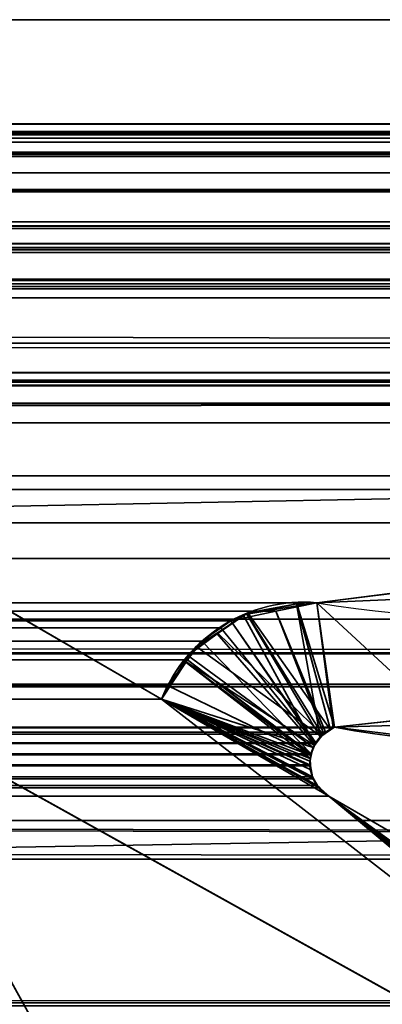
# Model space of a CAD drawing. Header units: millimetres. Extents: x -603 to 3703, y -115 to 249.
# Tile 369 of 656: x 399.89 to 401.99, y -3.07 to 2.65. Entities that reach past the tile are written whole.
import ezdxf

# ---------------------------------------------------------------- set-up
doc = ezdxf.new("R2010")
doc.units = ezdxf.units.MM
doc.layers.add('151', color=7, linetype='Continuous', true_color=0xffffff)

# ---------------------------------------------------------------- blocks, each defined once
blk = doc.blocks.new('UG_SURFACE_001')
at = {"layer": '151', "color": 252, "linetype": 'Continuous', "lineweight": 35}
for points in [[(603, -13.4, 2212.25), (603, 230.4, 2212.25), (-603, 230.4, 2212.25), (-603, -13.4, 2212.25)], [(-453, -13.4, 2062.2499), (-453, 230.4, 2062.2499), (453, 230.4, 2062.2499), (453, -13.4, 2062.2499)]]:
    blk.add_3dface(points, dxfattribs=at)
blk = doc.blocks.new('UG_SURFACE_022')
at = {"layer": '151', "color": 35, "linetype": 'Continuous', "lineweight": 35}
for points in [[(409, 0, 2), (-409, 0, 2), (0, 0, 1355.9999), (4.4741, 0, 1356.951)], [(-409, 0, 2019.0001), (409, 0, 2019.0001), (2.287, 0, 1377.7596), (-2.287, 0, 1377.7596)], [(6.4656, 0, 1375.8992), (2.287, 0, 1377.7596), (409, 0, 2019.0001)], [(409, 0, 2), (4.4741, 0, 1356.951), (8.1746, 0, 1359.6395)], [(9.5263, 0, 1372.4999), (6.4656, 0, 1375.8992), (409, 0, 2019.0001)], [(8.1746, 0, 1359.6395), (10.4616, 0, 1363.6009), (409, 0, 2)], [(409, 0, 2019.0001), (10.9397, 0, 1368.1498), (9.5263, 0, 1372.4999)], [(409, 0, 2019.0001), (409, 0, 2), (10.4616, 0, 1363.6009), (10.9397, 0, 1368.1498)], [(409, -34, 2019.0001), (409, 0, 2019.0001), (-409, -15.75, 2019.0001), (-409, -28.25, 2019.0001)], [(409, 0, 2019.0001), (-409, 0, 2019.0001), (-409, -15.75, 2019.0001)], [(-409, 0, 2), (409, 0, 2), (409, -2), (-409, -2)], [(409, -2), (409, -34), (-409, -28.25), (-409, -15.75)], [(-409, -15.75), (-409, -2), (409, -2)]]:
    blk.add_3dface(points, dxfattribs=at)
blk = doc.blocks.new('UG_SURFACE_062')
at = {"layer": '151', "color": 7, "linetype": 'Continuous', "lineweight": 35}
for points in [[(412.175, 2.6459, 2021.425), (412.1284, 5.9608, 2021.3785), (-412.1284, 5.9608, 2021.3785), (-412.175, 2.6459, 2021.425)], [(-411.2049, 2.0412, 2020.4549), (-411.1224, 4.9715, 2020.3724), (411.1224, 4.9715, 2020.3724), (411.2049, 2.0412, 2020.4549)], [(412.1643, 0.7759, 2021.4143), (-412.175, 2.6459, 2021.425), (-412.1673, 0.3027, 2021.4171)], [(412.1643, 0.7759, 2021.4143), (412.175, 2.6459, 2021.425), (-412.175, 2.6459, 2021.425)], [(-411.2011, 1.9593, 2020.4511), (-411.2049, 2.0412, 2020.4549), (411.2049, 2.0412, 2020.4549)], [(-411.2011, 1.9593, 2020.4511), (411.2049, 2.0412, 2020.4549), (411.2011, 1.9593, 2020.4511)], [(411.2011, 1.9593, 2020.4511), (411.1882, 1.8784, 2020.4382), (-411.1882, 1.8784, 2020.4382), (-411.2011, 1.9593, 2020.4511)], [(-408.3734, 1.997, 2017.6234), (-410.2899, 1.295, 2019.5398), (410.2899, 1.295, 2019.5398), (408.3734, 1.997, 2017.6234)], [(408.2916, 1.9903, 2017.5416), (-408.2916, 1.9903, 2017.5416), (-408.3734, 1.997, 2017.6234), (408.3734, 1.997, 2017.6234)], [(408.1661, 1.9799, 2017.416), (-408.1661, 1.9799, 2017.416), (-408.2916, 1.9903, 2017.5416), (408.2916, 1.9903, 2017.5416)], [(-408.1552, 1.979, 2017.4053), (-408.1661, 1.9799, 2017.416), (408.1661, 1.9799, 2017.416)], [(-408.1552, 1.979, 2017.4053), (408.1661, 1.9799, 2017.416), (408.1552, 1.979, 2017.4053)], [(408.1552, 1.979, 2017.4053), (-408.0896, 1.9354, 2017.3397), (-408.1552, 1.979, 2017.4053)], [(408.1552, 1.979, 2017.4053), (408.0896, 1.9354, 2017.3397), (-408.0896, 1.9354, 2017.3397)], [(-407.9977, 1.8741, 2017.2477), (-408.0896, 1.9354, 2017.3397), (408.0896, 1.9354, 2017.3397)], [(-407.9977, 1.8741, 2017.2477), (408.0896, 1.9354, 2017.3397), (407.9977, 1.8741, 2017.2477)], [(-411.1882, 1.8784, 2020.4382), (411.1882, 1.8784, 2020.4382), (411.1792, 1.8545, 2020.4291)], [(411.1792, 1.8545, 2020.4291), (-411.18, 1.8536, 2020.4301), (-411.1882, 1.8784, 2020.4382)], [(-411.1357, 1.7194, 2020.3857), (-411.18, 1.8536, 2020.4301), (411.1792, 1.8545, 2020.4291)], [(-411.1357, 1.7194, 2020.3857), (411.1792, 1.8545, 2020.4291), (411.1052, 1.66, 2020.3552)], [(407.9977, 1.8741, 2017.2477), (-407.9921, 1.8656, 2017.2422), (-407.9977, 1.8741, 2017.2477)], [(407.9977, 1.8741, 2017.2477), (407.9921, 1.8656, 2017.2422), (-407.9921, 1.8656, 2017.2422)], [(407.9214, 1.7573, 2017.1714), (-407.9214, 1.7573, 2017.1714), (-407.9921, 1.8656, 2017.2422), (407.9921, 1.8656, 2017.2422)], [(-411.1357, 1.7194, 2020.3857), (411.1052, 1.66, 2020.3552), (411.0961, 1.6497, 2020.3462)], [(411.0961, 1.6497, 2020.3462), (-411.0914, 1.6556, 2020.3414), (-411.1357, 1.7194, 2020.3857)], [(-407.9214, 1.7573, 2017.1714), (407.9214, 1.7573, 2017.1714), (407.6691, 1.4475, 2016.9191)], [(-407.6691, 1.4475, 2016.9191), (-407.9214, 1.7573, 2017.1714), (407.6691, 1.4475, 2016.9191)], [(-410.9856, 1.5029, 2020.2355), (-411.0914, 1.6556, 2020.3414), (411.0961, 1.6497, 2020.3462)], [(-410.9422, 1.4746, 2020.1921), (-410.9856, 1.5029, 2020.2355), (411.0961, 1.6497, 2020.3462)], [(411.0961, 1.6497, 2020.3462), (410.941, 1.4726, 2020.191), (-410.9422, 1.4746, 2020.1921)], [(-410.9422, 1.4746, 2020.1921), (410.9071, 1.4339, 2020.1571), (410.7471, 1.3465, 2019.9971)], [(-410.9422, 1.4746, 2020.1921), (410.941, 1.4726, 2020.191), (410.9071, 1.4339, 2020.1571)], [(410.7471, 1.3465, 2019.9971), (-410.7465, 1.3476, 2019.9964), (-410.9422, 1.4746, 2020.1921)], [(407.6691, 1.4475, 2016.9191), (407.2531, 1.1411, 2016.5031), (-407.2531, 1.1411, 2016.5031), (-407.6691, 1.4475, 2016.9191)], [(-410.7465, 1.3476, 2019.9964), (410.7471, 1.3465, 2019.9971), (410.7048, 1.3234, 2019.9549)], [(-410.7153, 1.3273, 2019.9654), (-410.7465, 1.3476, 2019.9964), (410.7048, 1.3234, 2019.9549)], [(-410.7153, 1.3273, 2019.9654), (410.7048, 1.3234, 2019.9549), (410.529, 1.3114, 2019.779)], [(410.529, 1.3114, 2019.779), (-410.5288, 1.3132, 2019.7787), (-410.7153, 1.3273, 2019.9654)], [(-410.5288, 1.3132, 2019.7787), (410.529, 1.3114, 2019.779), (410.2899, 1.295, 2019.5398)], [(410.2899, 1.295, 2019.5398), (-410.2899, 1.295, 2019.5398), (-410.5288, 1.3132, 2019.7787)], [(408.5515, 1.1329, 2017.8015), (410.0084, 0.5991, 2019.2585), (-410.0084, 0.5991, 2019.2585), (-408.5515, 1.1329, 2017.8015)], [(-408.5515, 1.1329, 2017.8015), (-408.5037, 1.1273, 2017.7536), (408.5031, 1.136, 2017.7531)], [(408.5031, 1.136, 2017.7531), (408.5515, 1.1329, 2017.8015), (-408.5515, 1.1329, 2017.8015)], [(408.5004, 1.1362, 2017.7505), (-408.5037, 1.1273, 2017.7536), (-408.4307, 1.1188, 2017.6806)], [(408.5004, 1.1362, 2017.7505), (408.5031, 1.136, 2017.7531), (-408.5037, 1.1273, 2017.7536)], [(-408.4307, 1.1188, 2017.6806), (408.4318, 1.1141, 2017.6818), (408.5004, 1.1362, 2017.7505)], [(408.3799, 1.0973, 2017.6299), (-408.4307, 1.1188, 2017.6806), (-408.417, 1.1172, 2017.6671)], [(408.3799, 1.0973, 2017.6299), (408.4318, 1.1141, 2017.6818), (-408.4307, 1.1188, 2017.6806)], [(-408.417, 1.1172, 2017.6671), (408.3673, 1.085, 2017.6172), (408.3799, 1.0973, 2017.6299)], [(-408.417, 1.1172, 2017.6671), (-408.3681, 1.082, 2017.6182), (408.3673, 1.085, 2017.6172)], [(405.5958, -0.0797, 2014.8458), (-405.5958, -0.0797, 2014.8458), (-407.2531, 1.1411, 2016.5031), (407.2531, 1.1411, 2016.5031)], [(408.3673, 1.085, 2017.6172), (-408.3681, 1.082, 2017.6182), (-408.3325, 1.0564, 2017.5824)], [(-408.3325, 1.0564, 2017.5824), (408.3143, 1.0331, 2017.5643), (408.3673, 1.085, 2017.6172)], [(-408.3325, 1.0564, 2017.5824), (-408.3143, 1.0331, 2017.5643), (408.3143, 1.0331, 2017.5643)], [(-408.3143, 1.0331, 2017.5643), (-407.6003, 0.4476, 2016.8502), (407.618, 0.4178, 2016.8679)], [(407.618, 0.4178, 2016.8679), (408.0694, 0.7409, 2017.3194), (-408.3143, 1.0331, 2017.5643)], [(408.0694, 0.7409, 2017.3194), (408.3143, 1.0331, 2017.5643), (-408.3143, 1.0331, 2017.5643)], [(-412.1673, 0.3027, 2021.4171), (412.1944, 0.3073, 2021.4443), (412.1643, 0.7759, 2021.4143)], [(-410.3616, 0.5215, 2019.6116), (410.0084, 0.5991, 2019.2585), (410.3616, 0.5215, 2019.6116)], [(-410.3616, 0.5215, 2019.6116), (-410.0084, 0.5991, 2019.2585), (410.0084, 0.5991, 2019.2585)], [(411.2493, -1.0249, 2020.4992), (-411.2823, -1.2143, 2020.5324), (-411.1926, 0.5499, 2020.4425)], [(411.1926, 0.5499, 2020.4425), (-411.1926, 0.5499, 2020.4425), (-411.1875, 0.5517, 2020.4375), (411.1875, 0.5517, 2020.4375)], [(-411.1926, 0.5499, 2020.4425), (411.1926, 0.5499, 2020.4425), (411.2493, -1.0249, 2020.4992)], [(411.1807, 0.5541, 2020.4308), (-411.1875, 0.5517, 2020.4375), (-411.1807, 0.5541, 2020.4308)], [(411.1807, 0.5541, 2020.4308), (411.1875, 0.5517, 2020.4375), (-411.1875, 0.5517, 2020.4375)], [(411.1767, 0.5539, 2020.4268), (-411.1767, 0.5539, 2020.4268), (-411.1524, 0.5522, 2020.4024), (411.1524, 0.5522, 2020.4024)], [(411.1524, 0.5522, 2020.4024), (-411.1524, 0.5522, 2020.4024), (-411.0952, 0.5484, 2020.3452), (411.0952, 0.5484, 2020.3452)], [(411.0952, 0.5484, 2020.3452), (-411.0952, 0.5484, 2020.3452), (-411.0318, 0.5441, 2020.2818)], [(411.0318, 0.5441, 2020.2818), (411.0952, 0.5484, 2020.3452), (-411.0318, 0.5441, 2020.2818)], [(-411.0318, 0.5441, 2020.2818), (-410.4793, 0.5255, 2019.7294), (410.4793, 0.5255, 2019.7294), (411.0318, 0.5441, 2020.2818)], [(410.3616, 0.5215, 2019.6116), (-410.4793, 0.5255, 2019.7294), (-410.3616, 0.5215, 2019.6116)], [(410.3616, 0.5215, 2019.6116), (410.4793, 0.5255, 2019.7294), (-410.4793, 0.5255, 2019.7294)], [(407.618, 0.4178, 2016.8679), (-407.6003, 0.4476, 2016.8502), (-406.0602, -0.8154, 2015.3103)], [(407.618, 0.4178, 2016.8679), (-406.0602, -0.8154, 2015.3103), (-405.8916, -0.8503, 2015.1417)], [(-405.8916, -0.8503, 2015.1417), (405.873, -0.8311, 2015.1231), (407.618, 0.4178, 2016.8679)], [(412.3484, -2.085, 2021.5983), (412.1944, 0.3073, 2021.4443), (-412.1673, 0.3027, 2021.4171)], [(412.3484, -2.085, 2021.5983), (-412.1673, 0.3027, 2021.4171), (-412.1649, -0.4257, 2021.4148)], [(-405.5958, -0.0797, 2014.8458), (405.5958, -0.0797, 2014.8458), (405.3343, -0.2724, 2014.5843)], [(-405.3343, -0.2724, 2014.5843), (-405.5958, -0.0797, 2014.8458), (405.3343, -0.2724, 2014.5843)], [(-398.5944, -0.0688, 2007.8444), (-400.7098, -1.2961, 2009.9597), (400.7098, -1.2961, 2009.9597), (398.5944, -0.0688, 2007.8444)], [(398.5944, -0.0688, 2007.8444), (400.7098, -1.2961, 2009.9597), (405.1005, -4.6975, 2014.3504), (397.7236, -0.597, 2006.9735)], [(405.3343, -0.2724, 2014.5843), (403.6761, -0.4788, 2012.9261), (-403.6761, -0.4788, 2012.9261), (-405.3343, -0.2724, 2014.5843)], [(-412.1649, -0.4257, 2021.4148), (-412.375, -2.1926, 2021.625), (412.4011, -2.2235, 2021.651)], [(-412.1649, -0.4257, 2021.4148), (412.4011, -2.2235, 2021.651), (412.3484, -2.085, 2021.5983)], [(401.6124, -0.7357, 2010.8624), (-401.6124, -0.7357, 2010.8624), (-403.6761, -0.4788, 2012.9261), (403.6761, -0.4788, 2012.9261)], [(403.8659, -1.2227, 2013.1159), (401.7144, -1.4582, 2010.9644), (401.6124, -0.7357, 2010.8624), (403.6761, -0.4788, 2012.9261)], [(397.7236, -0.597, 2006.9735), (405.1005, -4.6975, 2014.3504), (-405.1005, -4.6975, 2014.3504), (-397.7236, -0.597, 2006.9735)], [(-401.3717, -0.7752, 2010.6215), (-401.6124, -0.7357, 2010.8624), (401.6124, -0.7357, 2010.8624)], [(401.6124, -0.7357, 2010.8624), (401.3734, -0.7859, 2010.6235), (-401.3717, -0.7752, 2010.6215)], [(401.7071, -1.4622, 2010.957), (401.6625, -1.4864, 2010.9124), (401.3734, -0.7859, 2010.6235), (401.6124, -0.7357, 2010.8624)], [(401.6124, -0.7357, 2010.8624), (401.7144, -1.4582, 2010.9644), (401.7071, -1.4622, 2010.957)], [(-401.1837, -0.8061, 2010.4337), (-401.3717, -0.7752, 2010.6215), (401.3734, -0.7859, 2010.6235)], [(-401.1837, -0.8061, 2010.4337), (401.3734, -0.7859, 2010.6235), (401.1126, -0.8407, 2010.3626)], [(401.6525, -1.4975, 2010.9024), (401.6059, -1.549, 2010.8559), (401.1126, -0.8407, 2010.3626), (401.3734, -0.7859, 2010.6235)], [(401.3734, -0.7859, 2010.6235), (401.6625, -1.4864, 2010.9124), (401.6525, -1.4975, 2010.9024)], [(405.5894, -1.0341, 2014.8394), (405.873, -0.8311, 2015.1231), (-405.8916, -0.8503, 2015.1417)], [(-405.8916, -0.8503, 2015.1417), (-403.8573, -1.272, 2013.1073), (403.8659, -1.2227, 2013.1159)], [(403.8659, -1.2227, 2013.1159), (405.5894, -1.0341, 2014.8394), (-405.8916, -0.8503, 2015.1417)], [(401.1126, -0.8407, 2010.3626), (-401.1174, -0.8549, 2010.3674), (-401.1837, -0.8061, 2010.4337)], [(401.1126, -0.8407, 2010.3626), (401.1123, -0.841, 2010.3621), (-401.1174, -0.8549, 2010.3674)], [(-401.1174, -0.8549, 2010.3674), (401.1123, -0.841, 2010.3621), (401.0556, -0.8808, 2010.3056)], [(401.0556, -0.8808, 2010.3056), (-401.0614, -0.8961, 2010.3114), (-401.1174, -0.8549, 2010.3674)], [(401.6019, -1.5535, 2010.8519), (401.0556, -0.8808, 2010.3056), (401.1123, -0.841, 2010.3621)], [(401.6059, -1.549, 2010.8559), (401.6019, -1.5535, 2010.8519), (401.1123, -0.841, 2010.3621), (401.1126, -0.8407, 2010.3626)], [(-400.8627, -1.0424, 2010.1128), (-401.0614, -0.8961, 2010.3114), (401.0556, -0.8808, 2010.3056)], [(-400.8627, -1.0424, 2010.1128), (401.0556, -0.8808, 2010.3056), (400.9447, -0.9589, 2010.1948)], [(400.9447, -0.9589, 2010.1948), (401.0556, -0.8808, 2010.3056), (401.6019, -1.5535, 2010.8519), (401.5792, -1.6116, 2010.8292)], [(400.9447, -0.9589, 2010.1948), (-400.8545, -1.056, 2010.1044), (-400.8627, -1.0424, 2010.1128)], [(400.9447, -0.9589, 2010.1948), (400.8613, -1.067, 2010.1113), (-400.8545, -1.056, 2010.1044)], [(401.5792, -1.6116, 2010.8292), (400.8613, -1.067, 2010.1113), (400.9447, -0.9589, 2010.1948)], [(411.2493, -1.0249, 2020.4992), (411.2903, -1.2084, 2020.5402), (-411.2823, -1.2143, 2020.5324)], [(-400.8545, -1.056, 2010.1044), (400.8613, -1.067, 2010.1113), (400.7455, -1.217, 2009.9955)], [(400.7455, -1.217, 2009.9955), (-400.7098, -1.2961, 2009.9597), (-400.8545, -1.056, 2010.1044)], [(401.5763, -1.6191, 2010.8263), (400.7455, -1.217, 2009.9955), (400.8613, -1.067, 2010.1113)], [(401.5792, -1.6116, 2010.8292), (401.5763, -1.6191, 2010.8263), (400.8613, -1.067, 2010.1113)], [(-411.2858, -1.283, 2020.5357), (411.2903, -1.2084, 2020.5402), (411.755, -3.2885, 2021.0049)], [(-411.2858, -1.283, 2020.5357), (-411.2823, -1.2143, 2020.5324), (411.2903, -1.2084, 2020.5402)], [(403.8659, -1.2227, 2013.1159), (-403.8573, -1.272, 2013.1073), (-402.4971, -1.554, 2011.7471)], [(403.8659, -1.2227, 2013.1159), (-402.4971, -1.554, 2011.7471), (-401.7144, -1.4582, 2010.9644)], [(-401.7144, -1.4582, 2010.9644), (401.7144, -1.4582, 2010.9644), (403.8659, -1.2227, 2013.1159)], [(400.7455, -1.217, 2009.9955), (400.7098, -1.2961, 2009.9597), (-400.7098, -1.2961, 2009.9597)], [(400.7098, -1.2961, 2009.9597), (400.7455, -1.217, 2009.9955), (401.5763, -1.6191, 2010.8263), (401.5722, -1.6769, 2010.8221)], [(411.755, -3.2885, 2021.0049), (-411.8236, -3.4661, 2021.0736), (-411.2858, -1.283, 2020.5357)], [(405.1005, -4.6975, 2014.3504), (400.7098, -1.2961, 2009.9597), (401.6825, -1.8586, 2010.9324)], [(400.7098, -1.2961, 2009.9597), (401.614, -1.7971, 2010.864), (401.6287, -1.8104, 2010.8788)], [(401.6287, -1.8104, 2010.8788), (401.6825, -1.8586, 2010.9324), (400.7098, -1.2961, 2009.9597)], [(400.7098, -1.2961, 2009.9597), (401.5859, -1.7456, 2010.8359), (401.5925, -1.7578, 2010.8426)], [(401.5925, -1.7578, 2010.8426), (401.614, -1.7971, 2010.864), (400.7098, -1.2961, 2009.9597)], [(400.7098, -1.2961, 2009.9597), (401.5718, -1.6826, 2010.8218), (401.5859, -1.7456, 2010.8359)], [(401.5722, -1.6769, 2010.8221), (401.5718, -1.6826, 2010.8218), (400.7098, -1.2961, 2009.9597)], [(-401.7144, -1.4582, 2010.9644), (-401.7074, -1.4629, 2010.9572), (401.7071, -1.4622, 2010.957)], [(401.7071, -1.4622, 2010.957), (401.7144, -1.4582, 2010.9644), (-401.7144, -1.4582, 2010.9644)], [(401.6625, -1.4864, 2010.9124), (401.7071, -1.4622, 2010.957), (-401.7074, -1.4629, 2010.9572)], [(401.6625, -1.4864, 2010.9124), (-401.7074, -1.4629, 2010.9572), (-401.6528, -1.4997, 2010.9026)], [(-401.6528, -1.4997, 2010.9026), (401.6525, -1.4975, 2010.9024), (401.6625, -1.4864, 2010.9124)], [(401.6525, -1.4975, 2010.9024), (-401.6528, -1.4997, 2010.9026), (-401.631, -1.5143, 2010.8809)], [(-401.631, -1.5143, 2010.8809), (401.6059, -1.549, 2010.8559), (401.6525, -1.4975, 2010.9024)], [(-401.631, -1.5143, 2010.8809), (-401.6072, -1.5504, 2010.8571), (401.6059, -1.549, 2010.8559)], [(401.6019, -1.5535, 2010.8519), (401.6059, -1.549, 2010.8559), (-401.6072, -1.5504, 2010.8571)], [(401.6019, -1.5535, 2010.8519), (-401.6072, -1.5504, 2010.8571), (-401.5906, -1.5754, 2010.8407)], [(-401.5906, -1.5754, 2010.8407), (401.5792, -1.6116, 2010.8292), (401.6019, -1.5535, 2010.8519)], [(-401.5906, -1.5754, 2010.8407), (-401.5804, -1.612, 2010.8304), (401.5792, -1.6116, 2010.8292)], [(401.5763, -1.6191, 2010.8263), (401.5792, -1.6116, 2010.8292), (-401.5804, -1.612, 2010.8304)], [(401.5763, -1.6191, 2010.8263), (-401.5804, -1.612, 2010.8304), (-401.5729, -1.639, 2010.8228)], [(-401.5729, -1.639, 2010.8228), (-401.5736, -1.6767, 2010.8237), (401.5722, -1.6769, 2010.8221)], [(-401.5729, -1.639, 2010.8228), (401.5722, -1.6769, 2010.8221), (401.5763, -1.6191, 2010.8263)], [(-401.5742, -1.7028, 2010.8242), (-401.5859, -1.7456, 2010.8359), (401.5859, -1.7456, 2010.8359)], [(401.5718, -1.6826, 2010.8218), (-401.5736, -1.6767, 2010.8237), (-401.5742, -1.7028, 2010.8242)], [(-401.5742, -1.7028, 2010.8242), (401.5859, -1.7456, 2010.8359), (401.5718, -1.6826, 2010.8218)], [(401.5718, -1.6826, 2010.8218), (401.5722, -1.6769, 2010.8221), (-401.5736, -1.6767, 2010.8237)], [(401.614, -1.7971, 2010.864), (-401.5928, -1.7573, 2010.8428), (-401.624, -1.8099, 2010.874)], [(-401.5859, -1.7456, 2010.8359), (-401.5928, -1.7573, 2010.8428), (401.5925, -1.7578, 2010.8426)], [(401.614, -1.7971, 2010.864), (401.5925, -1.7578, 2010.8426), (-401.5928, -1.7573, 2010.8428)], [(401.5925, -1.7578, 2010.8426), (401.5859, -1.7456, 2010.8359), (-401.5859, -1.7456, 2010.8359)], [(-401.6276, -1.8129, 2010.8776), (-401.6818, -1.8582, 2010.9317), (401.6825, -1.8586, 2010.9324)], [(-401.624, -1.8099, 2010.874), (-401.6276, -1.8129, 2010.8776), (401.6287, -1.8104, 2010.8788)], [(401.6825, -1.8586, 2010.9324), (401.6287, -1.8104, 2010.8788), (-401.6276, -1.8129, 2010.8776)], [(-401.624, -1.8099, 2010.874), (401.6287, -1.8104, 2010.8788), (401.614, -1.7971, 2010.864)], [(405.4683, -4.0486, 2014.7183), (401.6825, -1.8586, 2010.9324), (-401.6825, -1.8586, 2010.9324), (-405.4683, -4.0486, 2014.7183)], [(-401.6818, -1.8582, 2010.9317), (-401.6825, -1.8586, 2010.9324), (401.6825, -1.8586, 2010.9324)], [(401.6825, -1.8586, 2010.9324), (405.4314, -4.7001, 2014.6816), (405.3539, -4.7372, 2014.6039), (405.3239, -4.7352, 2014.5738)], [(405.3239, -4.7352, 2014.5738), (405.2124, -4.7275, 2014.4625), (401.6825, -1.8586, 2010.9324)], [(401.6825, -1.8586, 2010.9324), (405.531, -4.6458, 2014.781), (405.5221, -4.6566, 2014.7722), (405.4314, -4.7001, 2014.6816)], [(405.531, -4.6458, 2014.781), (401.6825, -1.8586, 2010.9324), (405.4683, -4.0486, 2014.7183), (405.5561, -4.1276, 2014.806)], [(401.6825, -1.8586, 2010.9324), (405.2124, -4.7275, 2014.4625), (405.1594, -4.7238, 2014.4095), (405.1005, -4.6975, 2014.3504)], [(-412.375, -2.1926, 2021.625), (-412.3904, -2.2315, 2021.6405), (412.4011, -2.2235, 2021.651)], [(412.7183, -3.0566, 2021.9684), (412.4011, -2.2235, 2021.651), (-412.3904, -2.2315, 2021.6405)], [(-412.3904, -2.2315, 2021.6405), (-412.7183, -3.0566, 2021.9684), (412.7183, -3.0566, 2021.9684)], [(412.7183, -3.0566, 2021.9684), (-412.7183, -3.0566, 2021.9684), (-412.7246, -3.0742, 2021.9746), (412.7246, -3.0742, 2021.9746)]]:
    blk.add_3dface(points, dxfattribs=at)
blk = doc.blocks.new('UG_SURFACE_063')
at = {"layer": '151', "color": 7, "linetype": 'Continuous', "lineweight": 35}
for points in [[(398.5944, -0.0688, -8.75), (400.7098, -1.2961, -8.75), (405.1005, -4.6975, -8.75), (397.7236, -0.597, -8.75)], [(397.7236, -0.597, 2006.9735), (405.1005, -4.6975, 2014.3504), (400.7098, -1.2961, 2009.9597), (398.5944, -0.0688, 2007.8444)], [(398.5944, -0.0688, 2007.8444), (400.7098, -1.2961, 2009.9597), (400.7098, -1.2961, -8.75), (398.5944, -0.0688, -8.75)], [(402.4971, -1.554, 2011.7471), (404.0914, -1.2235, 2013.3414), (403.9043, -0.4504, 2013.1543), (401.6124, -0.7357, 2010.8624)], [(401.6124, -0.7357, 2010.8624), (403.9043, -0.4504, 2013.1543), (403.9173, -0.6369, -8.75)], [(397.7236, -0.597, -8.75), (405.1005, -4.6975, -8.75), (405.1005, -4.6975, 2014.3504), (397.7236, -0.597, 2006.9735)], [(404.1143, -1.3892, -8.75), (401.7144, -1.4582, -8.75), (401.6124, -0.7357, -8.75), (403.9173, -0.6369, -8.75)], [(403.9173, -0.6369, -8.75), (401.6124, -0.7357, -8.75), (401.6124, -0.7357, 2010.8624)], [(401.7144, -1.4582, -8.75), (401.4962, -0.7431, -8.75), (401.5536, -0.7327, -8.75), (401.6124, -0.7357, -8.75)], [(401.6124, -0.7357, -8.75), (401.5536, -0.7327, -8.75), (401.4962, -0.7548, 2010.7462)], [(401.5536, -0.7327, -8.75), (401.4962, -0.7431, -8.75), (401.4962, -0.7548, 2010.7462)], [(401.6908, -1.4741, 2010.9408), (401.7144, -1.4582, 2010.9644), (401.6124, -0.7357, 2010.8624), (401.4962, -0.7548, 2010.7462)], [(401.4962, -0.7548, 2010.7462), (401.6124, -0.7357, 2010.8624), (401.6124, -0.7357, -8.75)], [(401.6124, -0.7357, 2010.8624), (401.7144, -1.4582, 2010.9644), (402.4971, -1.554, 2011.7471)], [(401.2066, -0.7979, -8.75), (401.0348, -0.9097, -8.75), (401.0333, -0.9168, 2010.2832)], [(401.0333, -0.9168, 2010.2832), (401.1837, -0.8061, 2010.4337), (401.2066, -0.7979, -8.75)], [(401.644, -1.5015, -8.75), (401.0348, -0.9097, -8.75), (401.2066, -0.7979, -8.75)], [(401.1837, -0.8061, 2010.4337), (401.2064, -0.8023, 2010.4563), (401.2066, -0.7979, -8.75)], [(401.4962, -0.7431, -8.75), (401.2121, -0.7943, -8.75), (401.2064, -0.8023, 2010.4563)], [(401.2064, -0.8023, 2010.4563), (401.4962, -0.7548, 2010.7462), (401.4962, -0.7431, -8.75)], [(401.4962, -0.7548, 2010.7462), (401.2064, -0.8023, 2010.4563), (401.631, -1.5143, 2010.8809)], [(401.2121, -0.7943, -8.75), (401.2066, -0.7979, -8.75), (401.2064, -0.8023, 2010.4563)], [(401.2066, -0.7979, -8.75), (401.2121, -0.7943, -8.75), (401.691, -1.4725, -8.75), (401.644, -1.5015, -8.75)], [(401.2121, -0.7943, -8.75), (401.4962, -0.7431, -8.75), (401.7144, -1.4582, -8.75), (401.691, -1.4725, -8.75)], [(401.4962, -0.7548, 2010.7462), (401.631, -1.5143, 2010.8809), (401.6348, -1.5118, 2010.8848), (401.6908, -1.4741, 2010.9408)], [(401.1837, -0.8061, 2010.4337), (401.0333, -0.9168, 2010.2832), (401.598, -1.5642, 2010.848)], [(401.598, -1.5642, 2010.848), (401.631, -1.5143, 2010.8809), (401.2064, -0.8023, 2010.4563), (401.1837, -0.8061, 2010.4337)], [(400.8627, -1.0424, 2010.1128), (401.0348, -0.9097, -8.75), (400.9118, -0.9899, -8.75)], [(400.8627, -1.0424, 2010.1128), (401.0333, -0.9168, 2010.2832), (401.0348, -0.9097, -8.75)], [(400.9118, -0.9899, -8.75), (401.0348, -0.9097, -8.75), (401.644, -1.5015, -8.75), (401.6363, -1.5121, -8.75)], [(401.0333, -0.9168, 2010.2832), (400.8627, -1.0424, 2010.1128), (401.5906, -1.5754, 2010.8407), (401.598, -1.5642, 2010.848)], [(400.9118, -0.9899, -8.75), (400.8529, -1.0791, -8.75), (400.8433, -1.0747, 2010.0932)], [(400.8433, -1.0747, 2010.0932), (400.8627, -1.0424, 2010.1128), (400.9118, -0.9899, -8.75)], [(400.8529, -1.0791, -8.75), (400.9118, -0.9899, -8.75), (401.6363, -1.5121, -8.75), (401.5988, -1.564, -8.75)], [(400.8433, -1.0747, 2010.0932), (400.7098, -1.2961, 2009.9597), (401.5729, -1.639, 2010.8228)], [(400.7098, -1.2961, 2009.9597), (400.8433, -1.0747, 2010.0932), (400.8529, -1.0791, -8.75)], [(401.5988, -1.564, -8.75), (401.5906, -1.5754, -8.75), (400.7098, -1.2961, -8.75), (400.8529, -1.0791, -8.75)], [(400.8529, -1.0791, -8.75), (400.7098, -1.2961, -8.75), (400.7098, -1.2961, 2009.9597)], [(401.5774, -1.6229, 2010.8273), (401.5906, -1.5754, 2010.8407), (400.8627, -1.0424, 2010.1128), (400.8433, -1.0747, 2010.0932)], [(400.8433, -1.0747, 2010.0932), (401.5729, -1.639, 2010.8228), (401.5774, -1.6229, 2010.8273)], [(405.1005, -4.6975, -8.75), (400.7098, -1.2961, -8.75), (401.6825, -1.8586, -8.75)], [(400.7098, -1.2961, -8.75), (401.6133, -1.7962, -8.75), (401.6327, -1.8137, -8.75)], [(400.7098, -1.2961, -8.75), (401.5859, -1.7456, -8.75), (401.5959, -1.7641, -8.75)], [(400.7098, -1.2961, -8.75), (401.5715, -1.6552, -8.75), (401.5756, -1.6815, -8.75)], [(400.7098, -1.2961, -8.75), (401.5906, -1.5754, -8.75), (401.5792, -1.6228, -8.75)], [(401.6327, -1.8137, -8.75), (401.6825, -1.8586, -8.75), (400.7098, -1.2961, -8.75)], [(401.5756, -1.6815, -8.75), (401.5859, -1.7456, -8.75), (400.7098, -1.2961, -8.75)], [(401.5959, -1.7641, -8.75), (401.6133, -1.7962, -8.75), (400.7098, -1.2961, -8.75)], [(401.5792, -1.6228, -8.75), (401.5715, -1.6552, -8.75), (400.7098, -1.2961, -8.75)], [(400.7098, -1.2961, 2009.9597), (401.624, -1.8099, 2010.874), (401.5961, -1.7629, 2010.8461), (401.5859, -1.7456, 2010.8359)], [(400.7098, -1.2961, 2009.9597), (405.1005, -4.6975, 2014.3504), (401.6818, -1.8582, 2010.9317)], [(401.5859, -1.7456, 2010.8359), (401.5742, -1.7028, 2010.8242), (400.7098, -1.2961, 2009.9597)], [(401.6818, -1.8582, 2010.9317), (401.6306, -1.8154, 2010.8807), (401.624, -1.8099, 2010.874), (400.7098, -1.2961, 2009.9597)], [(401.5742, -1.7028, 2010.8242), (401.5737, -1.682, 2010.8237), (401.5729, -1.639, 2010.8228), (400.7098, -1.2961, 2009.9597)], [(404.1143, -1.3892, -8.75), (402.4971, -1.554, 2011.7471), (401.7144, -1.4582, 2010.9644)], [(401.7144, -1.4582, 2010.9644), (401.7144, -1.4582, -8.75), (404.1143, -1.3892, -8.75)], [(401.691, -1.4725, -8.75), (401.6908, -1.4741, 2010.9408), (401.6348, -1.5118, 2010.8848)], [(401.6348, -1.5118, 2010.8848), (401.644, -1.5015, -8.75), (401.691, -1.4725, -8.75)], [(401.7144, -1.4582, -8.75), (401.7144, -1.4582, 2010.9644), (401.6908, -1.4741, 2010.9408)], [(401.6908, -1.4741, 2010.9408), (401.691, -1.4725, -8.75), (401.7144, -1.4582, -8.75)], [(401.631, -1.5143, 2010.8809), (401.598, -1.5642, 2010.848), (401.5988, -1.564, -8.75)], [(401.631, -1.5143, 2010.8809), (401.5988, -1.564, -8.75), (401.6363, -1.5121, -8.75)], [(401.6363, -1.5121, -8.75), (401.6348, -1.5118, 2010.8848), (401.631, -1.5143, 2010.8809)], [(401.6348, -1.5118, 2010.8848), (401.6363, -1.5121, -8.75), (401.644, -1.5015, -8.75)], [(401.5906, -1.5754, 2010.8407), (401.5774, -1.6229, 2010.8273), (401.5792, -1.6228, -8.75)], [(401.5906, -1.5754, 2010.8407), (401.5792, -1.6228, -8.75), (401.5906, -1.5754, -8.75)], [(401.5906, -1.5754, -8.75), (401.5988, -1.564, -8.75), (401.598, -1.5642, 2010.848)], [(401.5906, -1.5754, -8.75), (401.598, -1.5642, 2010.848), (401.5906, -1.5754, 2010.8407)], [(401.5715, -1.6552, -8.75), (401.5792, -1.6228, -8.75), (401.5774, -1.6229, 2010.8273)], [(401.5715, -1.6552, -8.75), (401.5774, -1.6229, 2010.8273), (401.5729, -1.639, 2010.8228)], [(401.5729, -1.639, 2010.8228), (401.5756, -1.6815, -8.75), (401.5715, -1.6552, -8.75)], [(401.5729, -1.639, 2010.8228), (401.5737, -1.682, 2010.8237), (401.5756, -1.6815, -8.75)], [(401.5859, -1.7456, -8.75), (401.5756, -1.6815, -8.75), (401.5737, -1.682, 2010.8237)], [(401.5737, -1.682, 2010.8237), (401.5742, -1.7028, 2010.8242), (401.5859, -1.7456, -8.75)], [(401.5742, -1.7028, 2010.8242), (401.5859, -1.7456, 2010.8359), (401.5859, -1.7456, -8.75)], [(401.5959, -1.7641, -8.75), (401.5859, -1.7456, -8.75), (401.5859, -1.7456, 2010.8359)], [(401.5859, -1.7456, 2010.8359), (401.5961, -1.7629, 2010.8461), (401.5959, -1.7641, -8.75)], [(401.6133, -1.7962, -8.75), (401.5959, -1.7641, -8.75), (401.5961, -1.7629, 2010.8461)], [(401.5961, -1.7629, 2010.8461), (401.624, -1.8099, 2010.874), (401.6133, -1.7962, -8.75)], [(401.624, -1.8099, 2010.874), (401.6327, -1.8137, -8.75), (401.6133, -1.7962, -8.75)], [(401.624, -1.8099, 2010.874), (401.6306, -1.8154, 2010.8807), (401.6327, -1.8137, -8.75)], [(401.6825, -1.8586, -8.75), (401.6327, -1.8137, -8.75), (401.6306, -1.8154, 2010.8807)], [(401.6306, -1.8154, 2010.8807), (401.6818, -1.8582, 2010.9317), (401.6825, -1.8586, -8.75)], [(401.6818, -1.8582, 2010.9317), (401.6825, -1.8586, 2010.9324), (401.6825, -1.8586, -8.75)], [(401.6825, -1.8586, 2010.9324), (401.6818, -1.8582, 2010.9317), (405.1005, -4.6975, 2014.3504)], [(405.4683, -4.0486, -8.75), (401.6825, -1.8586, -8.75), (401.6825, -1.8586, 2010.9324), (405.4683, -4.0486, 2014.7183)], [(401.6825, -1.8586, -8.75), (405.4683, -4.0486, -8.75), (405.5, -4.0756, -8.75), (405.1005, -4.6975, -8.75)], [(405.4683, -4.0486, 2014.7183), (401.6825, -1.8586, 2010.9324), (405.1005, -4.6975, 2014.3504)]]:
    blk.add_3dface(points, dxfattribs=at)
blk = doc.blocks.new('UG_SURFACE_067')
at = {"layer": '151', "color": 252, "linetype": 'Continuous', "lineweight": 35}
for points in [[(-396, 4.0145, -7.75), (-412, 4.0145, -7.75), (-412, -24.9528, -7.75), (412, -24.9528, -7.75)], [(396, 4.0145, -8.75), (412, 4.0145, -8.75), (412, -24.9528, -8.75), (-412, -24.9528, -8.75)], [(396, 4.0145, -7.75), (-396, 4.0145, -7.75), (412, -24.9528, -7.75)], [(412, -24.9528, -7.75), (412, 4.0145, -7.75), (396, 4.0145, -7.75)]]:
    blk.add_3dface(points, dxfattribs=at)
blk = doc.blocks.new('UG_SURFACE_111')
at = {"layer": '151', "color": 252, "linetype": 'Continuous', "lineweight": 35}
for points in [[(-414.5, -30.32, 2023.7501), (414.5, -30.32, 2023.7501), (414.5, 62.52, 2023.7501), (-414.5, 62.52, 2023.7501)], [(-413, -30.32, 2022.2499), (-413, 62.52, 2022.2499), (413, 62.52, 2022.2499), (413, -30.32, 2022.2499)]]:
    blk.add_3dface(points, dxfattribs=at)

msp = doc.modelspace()

# ---------------------------------------------------------------- linework, layer by layer
at = {"layer": '151', "color": 251, "linetype": 'Continuous', "lineweight": -3, "true_color": 0x636466}
for p, q in [((412.175, 2.6459, 2021.425), (-412.175, 2.6459, 2021.425)), ((-411.2049, 2.0412, 2020.4549), (411.2049, 2.0412, 2020.4549)), ((-408.3734, 1.997, 2017.6234), (408.3734, 1.997, 2017.6234)), ((-411.1883, 1.8784, 2020.4383), (411.1883, 1.8784, 2020.4383)), ((-407.9214, 1.7573, 2017.1714), (407.9214, 1.7573, 2017.1714)), ((-410.2899, 1.295, 2019.5399), (410.2899, 1.295, 2019.5399)), ((408.5515, 1.1329, 2017.8015), (-408.5515, 1.1329, 2017.8015)), ((408.3143, 1.0331, 2017.5643), (-408.3143, 1.0331, 2017.5643)), ((410.0084, 0.5991, 2019.2584), (-410.0084, 0.5991, 2019.2584)), ((411.1926, 0.5499, 2020.4426), (-411.1926, 0.5499, 2020.4426)), ((-409, 0, 2), (409, 0, 2)), ((-409, 0, 2019), (409, 0, 2019)), ((398.5944, -0.0688, -8.75), (400.7098, -1.2961, -8.75)), ((400.7098, -1.2961, 2009.9598), (398.5944, -0.0688, 2007.8444)), ((400.7098, -1.2961, 2009.9598), (398.5944, -0.0688, 2007.8444)), ((397.7236, -0.597, -8.75), (405.1005, -4.6975, -8.75)), ((397.7236, -0.597, 2006.9736), (405.1005, -4.6975, 2014.3505)), ((405.1005, -4.6975, 2014.3505), (397.7236, -0.597, 2006.9736)), ((-401.6124, -0.7357, 2010.8624), (401.6124, -0.7357, 2010.8624)), ((401.6124, -0.7357, 2010.8624), (401.6124, -0.7357, -8.75)), ((-400.7098, -1.2961, 2009.9598), (400.7098, -1.2961, 2009.9598)), ((400.7098, -1.2961, 2009.9598), (400.7098, -1.2961, -8.75)), ((401.7144, -1.4582, 2010.9644), (-401.7144, -1.4582, 2010.9644)), ((401.7144, -1.4582, -8.75), (401.7144, -1.4582, 2010.9644)), ((401.5859, -1.7456, 2010.8359), (-401.5859, -1.7456, 2010.8359)), ((401.5859, -1.7456, -8.75), (401.5859, -1.7456, 2010.8359)), ((401.6825, -1.8586, 2010.9325), (-401.6825, -1.8586, 2010.9325)), ((401.6825, -1.8586, -8.75), (401.6825, -1.8586, 2010.9325)), ((405.4683, -4.0486, -8.75), (401.6825, -1.8586, -8.75)), ((405.4683, -4.0486, 2014.7183), (401.6825, -1.8586, 2010.9325)), ((405.4683, -4.0486, 2014.7183), (401.6825, -1.8586, 2010.9325)), ((-409, -2), (409, -2)), ((412.7183, -3.0566, 2021.9683), (-412.7183, -3.0566, 2021.9683))]:
    msp.add_line(p, q, dxfattribs=at)
for points in [[(401.6124, -0.7357, 2010.8624), (404.0145, -1.1357, 2013.2645), (406.4414, -0.1772, 2015.6914), (407.9214, 1.7573, 2017.1714)], [(401.6124, -0.7357, -8.75), (404.0145, -1.1357, -8.75), (406.4414, -0.1772, -8.75), (407.9214, 1.7573, -8.75)], [(401.6124, -0.7357, 2010.8624), (404.0145, -1.1357, 2013.2645), (406.4414, -0.1772, 2015.6914), (407.9214, 1.7573, 2017.1714)], [(401.7144, -1.4582, -8.75), (404.2053, -1.9092, -8.75), (406.7426, -0.9513, -8.75), (408.3143, 1.0331, -8.75)], [(401.7144, -1.4582, 2010.9644), (404.2053, -1.9092, 2013.4553), (406.7426, -0.9513, 2015.9926), (408.3143, 1.0331, 2017.5643)], [(408.3143, 1.0331, 2017.5643), (406.7426, -0.9513, 2015.9926), (404.2053, -1.9092, 2013.4553), (401.7144, -1.4582, 2010.9644)], [(401.6124, -0.7357, 2010.8624), (401.2206, -0.7028, 2010.4706), (400.8538, -0.9308, 2010.1038), (400.7098, -1.2961, 2009.9598)], [(400.7098, -1.2961, -8.75), (400.8538, -0.9308, -8.75), (401.2206, -0.7028, -8.75), (401.6124, -0.7357, -8.75)], [(400.7098, -1.2961, 2009.9598), (400.8538, -0.9308, 2010.1038), (401.2206, -0.7028, 2010.4706), (401.6124, -0.7357, 2010.8624)], [(401.7144, -1.4582, 2010.9644), (401.5997, -1.5021, 2010.8497), (401.542, -1.6309, 2010.792), (401.5859, -1.7456, 2010.8359)], [(401.5859, -1.7456, 2010.8359), (401.542, -1.6309, 2010.792), (401.5997, -1.5021, 2010.8497), (401.7144, -1.4582, 2010.9644)], [(401.5859, -1.7456, -8.75), (401.542, -1.6309, -8.75), (401.5997, -1.5021, -8.75), (401.7144, -1.4582, -8.75)], [(401.6825, -1.8586, -8.75), (401.6383, -1.8331, -8.75), (401.6043, -1.7934, -8.75), (401.5859, -1.7456, -8.75)], [(401.5859, -1.7456, 2010.8359), (401.6043, -1.7934, 2010.8543), (401.6383, -1.8331, 2010.8883), (401.6825, -1.8586, 2010.9325)], [(401.6825, -1.8586, 2010.9325), (401.6383, -1.8331, 2010.8883), (401.6043, -1.7934, 2010.8543), (401.5859, -1.7456, 2010.8359)]]:
    msp.add_open_spline(points, degree=3, dxfattribs=at)

# ---------------------------------------------------------------- block references
for name in ['UG_SURFACE_001', 'UG_SURFACE_111', 'UG_SURFACE_067', 'UG_SURFACE_062', 'UG_SURFACE_063', 'UG_SURFACE_022']:
    msp.add_blockref(name, (0, 0), dxfattribs=at)

doc.saveas('drawing.dxf')
